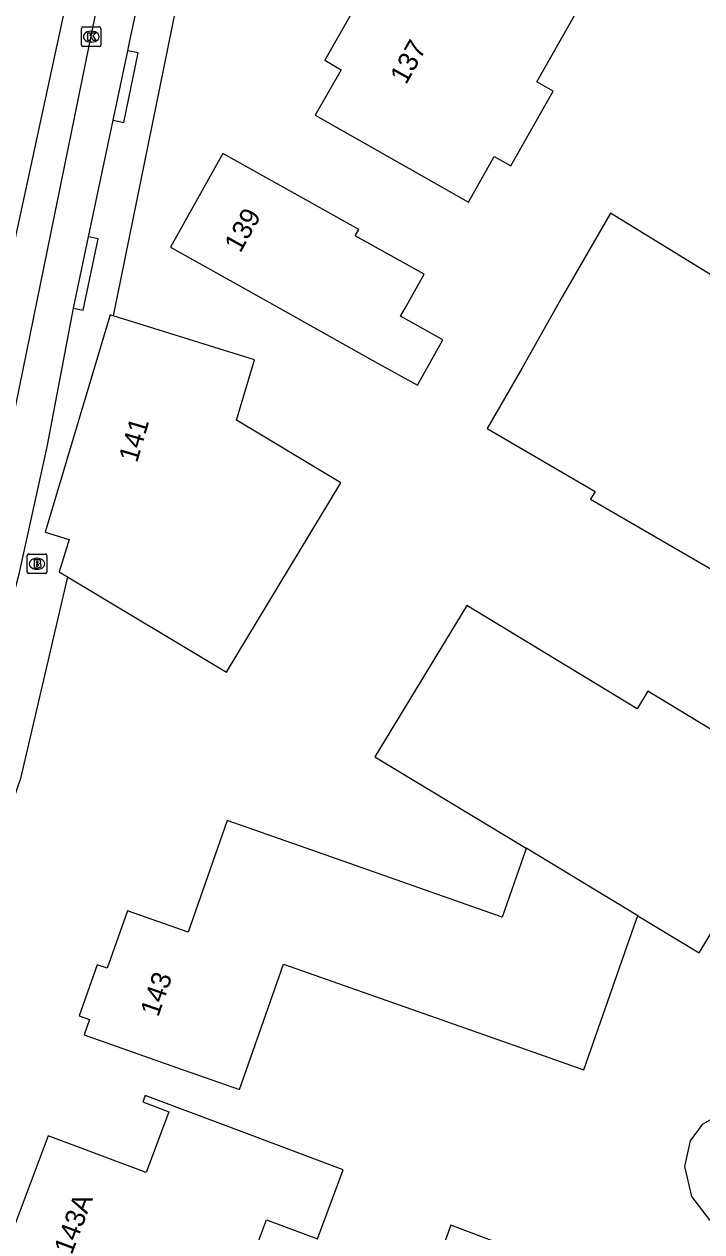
# Model space of a CAD drawing. Extents: x 162880 to 165536, y 384011 to 385179.
# Drawn here: x 164399.4 to 164434.1, y 384679.7 to 384741.4 of the extents above; entities that cross this region are included whole.
import ezdxf

# ---------------------------------------------------------------- set-up
doc = ezdxf.new("R2010")
doc.units = 0
for name, color, linetype in [('IMGEO_Brandkraan', 7, 'Continuous'), ('IMGEO_Kolk', 7, 'Continuous'), ('IMGEO_Pand', 7, 'Continuous'), ('IMGEO_Pand_nummerreeks', 7, 'Continuous'), ('IMGEO_Rijbaan_lokaal_gesloten', 7, 'Continuous'), ('IMGEO_Voetpad_open', 7, 'Continuous')]:
    doc.layers.add(name, color=color, linetype=linetype)

msp = doc.modelspace()

# ---------------------------------------------------------------- linework, layer by layer
at = {"layer": 'IMGEO_Brandkraan'}
for p, q in [((164399.598, 384713.38), (164399.598, 384714.232)), ((164399.673, 384714.306), (164400.525, 384714.306)), ((164400.086, 384714.086), (164400.111, 384714.086)), ((164400.599, 384714.232), (164400.599, 384713.38)), ((164400.109, 384713.526), (164400.084, 384713.526)), ((164400.525, 384713.306), (164399.673, 384713.306))]:
    msp.add_line(p, q, dxfattribs=at)
for points in [[(164399.598, 384713.38), (164399.598, 384714.232)], [(164399.673, 384714.306), (164400.525, 384714.306)], [(164399.946, 384714.006), (164399.946, 384713.606), (164400.159, 384713.606)], [(164400.177, 384714.006), (164399.946, 384714.006)], [(164400.599, 384714.232), (164400.599, 384713.38)], [(164400.125, 384713.925), (164400.071, 384713.925), (164400.071, 384713.849)], [(164400.071, 384713.849), (164400.124, 384713.849)], [(164400.133, 384713.773), (164400.071, 384713.773), (164400.071, 384713.692)], [(164400.071, 384713.692), (164400.133, 384713.692)], [(164400.525, 384713.306), (164399.673, 384713.306)]]:
    msp.add_lwpolyline(points, dxfattribs=at)
for centre, radius, start, end in [((164399.675, 384714.23), 0.0765, 91.55205, 178.44795), ((164399.675, 384714.23), 0.0765, 91.55205, 178.44795), ((164400.181, 384713.861), 0.145, 59.4692, 91.53667), ((164400.206, 384713.908), 0.0922, 285.51372, 58.15012), ((164400.523, 384714.23), 0.0765, 1.55205, 88.44795), ((164400.523, 384714.23), 0.0765, 1.55205, 88.44795), ((164399.675, 384713.382), 0.0765, 181.55205, 268.44795), ((164399.675, 384713.382), 0.0765, 181.55205, 268.44795), ((164400.126, 384713.887), 0.0379, 267.82845, 90.93552), ((164400.134, 384713.732), 0.0404, 269.87594, 90.50774), ((164400.165, 384713.857), 0.251, 268.66757, 293.53466), ((164400.211, 384713.716), 0.105, 301.31148, 78.98903), ((164400.523, 384713.382), 0.0765, 271.55205, 358.44795), ((164400.523, 384713.382), 0.0765, 271.55205, 358.44795)]:
    msp.add_arc(centre, radius, start, end, dxfattribs=at)
for centre, major_axis, ratio, start_param, end_param in [((164400.085, 384713.806), (-0.387, 0.002), 0.722429, 4.712389, 7.853982), ((164400.11, 384713.806), (-0.39, 0.002), 0.717154, 1.570796, 4.712389)]:
    msp.add_ellipse(centre, major_axis=major_axis, ratio=ratio, start_param=start_param, end_param=end_param, dxfattribs=at)
at = {"layer": 'IMGEO_Kolk'}
for p, q in [((164402.366, 384740.305), (164402.366, 384741.157)), ((164402.441, 384741.231), (164403.293, 384741.231)), ((164403.367, 384741.157), (164403.367, 384740.305)), ((164402.854, 384741.011), (164402.879, 384741.011)), ((164403.293, 384740.231), (164402.441, 384740.231)), ((164402.877, 384740.451), (164402.852, 384740.451))]:
    msp.add_line(p, q, dxfattribs=at)
for points in [[(164402.366, 384740.305), (164402.366, 384741.157)], [(164402.441, 384741.231), (164403.293, 384741.231)], [(164403.367, 384741.157), (164403.367, 384740.305)], [(164402.687, 384740.931), (164402.81, 384740.931), (164402.81, 384740.78), (164402.94, 384740.931), (164403.104, 384740.931), (164402.958, 384740.78), (164403.111, 384740.531), (164402.959, 384740.531), (164402.874, 384740.695), (164402.81, 384740.628), (164402.81, 384740.531), (164402.687, 384740.531), (164402.687, 384740.931)], [(164403.293, 384740.231), (164402.441, 384740.231)]]:
    msp.add_lwpolyline(points, dxfattribs=at)
for centre, start, end in [((164402.443, 384741.155), 91.55205, 178.44795), ((164402.443, 384741.155), 91.55205, 178.44795), ((164403.291, 384741.155), 1.55205, 88.44795), ((164403.291, 384741.155), 1.55205, 88.44795), ((164402.443, 384740.307), 181.55205, 268.44795), ((164402.443, 384740.307), 181.55205, 268.44795), ((164403.291, 384740.307), 271.55205, 358.44795), ((164403.291, 384740.307), 271.55205, 358.44795)]:
    msp.add_arc(centre, 0.0765, start, end, dxfattribs=at)
for centre, major_axis, ratio, start_param, end_param in [((164402.853, 384740.731), (-0.387, 0.002), 0.722429, 4.712389, 7.853982), ((164402.878, 384740.731), (-0.39, 0.002), 0.717154, 1.570796, 4.712389)]:
    msp.add_ellipse(centre, major_axis=major_axis, ratio=ratio, start_param=start_param, end_param=end_param, dxfattribs=at)
at = {"layer": 'IMGEO_Pand'}
for points in [[(164422.138, 384732.284), (164423.464, 384734.612), (164424.3, 384734.139), (164426.468, 384737.954), (164425.628, 384738.423), (164428.487, 384743.448), (164426.133, 384744.786), (164426.192, 384745.616), (164425.894, 384746.372), (164425.298, 384746.937), (164424.512, 384747.171), (164423.702, 384747.046), (164423.005, 384746.561), (164420.654, 384747.885), (164417.79, 384742.884), (164416.975, 384743.349), (164414.799, 384739.526), (164415.643, 384739.041), (164414.315, 384736.722), (164422.138, 384732.284)], [(164416.361, 384730.563), (164416.538, 384730.88), (164413.978, 384732.31), (164409.587, 384734.763), (164406.914, 384729.977), (164411.28, 384727.538), (164417.382, 384724.13), (164419.538, 384722.925), (164420.834, 384725.244), (164418.677, 384726.449), (164418.907, 384726.861), (164419.878, 384728.599), (164416.361, 384730.563)], [(164442.278, 384712.183), (164444.227, 384717.487), (164458.766, 384709.111), (164463.359, 384717.082), (164437.053, 384732.237), (164434.836, 384728.374), (164429.392, 384731.713), (164426.936, 384727.449), (164424.87, 384723.782), (164423.091, 384720.71), (164428.616, 384717.5), (164428.386, 384717.102), (164441.331, 384709.604)], [(164403.985, 384726.478), (164403.835, 384726.524), (164400.519, 384715.429), (164401.741, 384715.052), (164401.229, 384713.394), (164401.656, 384713.138)], [(164401.656, 384713.138), (164409.781, 384708.267), (164415.614, 384717.945), (164410.295, 384721.15), (164411.214, 384724.226), (164403.985, 384726.478)], [(164430.796, 384695.826), (164433.924, 384693.932), (164439.143, 384702.549), (164431.303, 384707.297), (164430.761, 384706.403), (164422.065, 384711.669), (164417.366, 384703.943), (164425.097, 384699.278)], [(164425.097, 384699.278), (164425.058, 384699.167), (164423.86, 384695.76), (164414.536, 384699.037), (164409.818, 384700.695), (164407.815, 384694.995), (164404.714, 384696.085), (164403.682, 384693.147), (164403.178, 384693.323), (164402.26, 384690.711), (164402.787, 384690.525), (164402.511, 384689.739), (164407.229, 384688.081), (164410.444, 384686.951), (164412.694, 384693.353), (164425.084, 384688.998), (164428.031, 384687.962), (164430.735, 384695.652), (164430.796, 384695.826)], [(164430.796, 384695.826), (164425.097, 384699.278)], [(164445.089, 384676.033), (164447.118, 384681.539), (164443.011, 384683.054), (164444.188, 384686.248), (164439.913, 384688.841), (164437.786, 384690.131), (164436.298, 384686.095), (164435.2, 384685.795), (164434.089, 384685.17), (164433.464, 384684.337), (164433.186, 384683.018), (164433.533, 384681.49), (164434.436, 384680.31), (164435.906, 384679.4)], [(164402.892, 384676.293), (164406.605, 384674.9), (164407.898, 384678.345), (164410.699, 384677.294), (164411.825, 384680.295), (164414.428, 384679.319), (164415.749, 384682.841), (164410.305, 384684.884), (164405.623, 384686.641), (164405.502, 384686.319), (164406.84, 384685.817), (164405.674, 384682.709), (164400.663, 384684.588), (164398.21, 384678.05), (164402.892, 384676.293)], [(164420.707, 384678.58), (164421.449, 384676.67), (164423.002, 384676.087), (164424.078, 384678.956), (164421.246, 384680.018), (164420.707, 384678.58)]]:
    msp.add_lwpolyline(points, dxfattribs=at)
at = {"layer": 'IMGEO_Rijbaan_lokaal_gesloten'}
for points in [[(164345.808, 384577.539), (164348.451, 384582.542), (164357.854, 384600.926), (164371.904, 384641.543), (164385.333, 384680.686), (164387.739, 384687.753), (164389.076, 384692.416), (164392.862, 384705.616), (164396.898, 384720.839), (164402.862, 384748.351)], [(164371.683, 384636.478), (164378.046, 384654.783), (164386.545, 384678.76), (164390.748, 384691.883), (164392.79, 384698.26), (164398.329, 384718.554), (164402.931, 384741.104), (164403.947, 384746.037)]]:
    msp.add_lwpolyline(points, dxfattribs=at)
at = {"layer": 'IMGEO_Voetpad_open'}
for points in [[(164410.013, 384755.849), (164408.775, 384750), (164403.985, 384726.478)], [(164404.734, 384740.014), (164404.858, 384740.603), (164405.277, 384742.573)], [(164403.988, 384736.467), (164404.526, 384736.354), (164405.275, 384739.9), (164404.734, 384740.014)], [(164403.988, 384736.467), (164404.734, 384740.014)], [(164402.732, 384730.5), (164403.988, 384736.467)], [(164401.967, 384726.864), (164402.454, 384726.753), (164403.223, 384730.397), (164402.732, 384730.5)], [(164401.967, 384726.864), (164402.732, 384730.5)], [(164396.75, 384703.956), (164399.195, 384713.364), (164400.617, 384719.774), (164401.967, 384726.864)], [(164401.656, 384713.138), (164399.26, 384702.833), (164395, 384690.528), (164390.806, 384678.415), (164383.194, 384657.324), (164375.921, 384635.86)]]:
    msp.add_lwpolyline(points, dxfattribs=at)

# ---------------------------------------------------------------- texts
at = {"layer": 'IMGEO_Pand_nummerreeks'}
for s, rotation, p in [('137', 60.80886, (164418.952, 384738.239)), ('139', 60.81374, (164410.485, 384729.647)), ('141', 73.6515, (164405.207, 384718.93)), ('143', 70.85567, (164406.289, 384690.62)), ('143A', 69.43435, (164401.87, 384678.465))]:
    msp.add_text(s, height=1, rotation=rotation, dxfattribs=at).set_placement(p)

doc.saveas('drawing.dxf')
